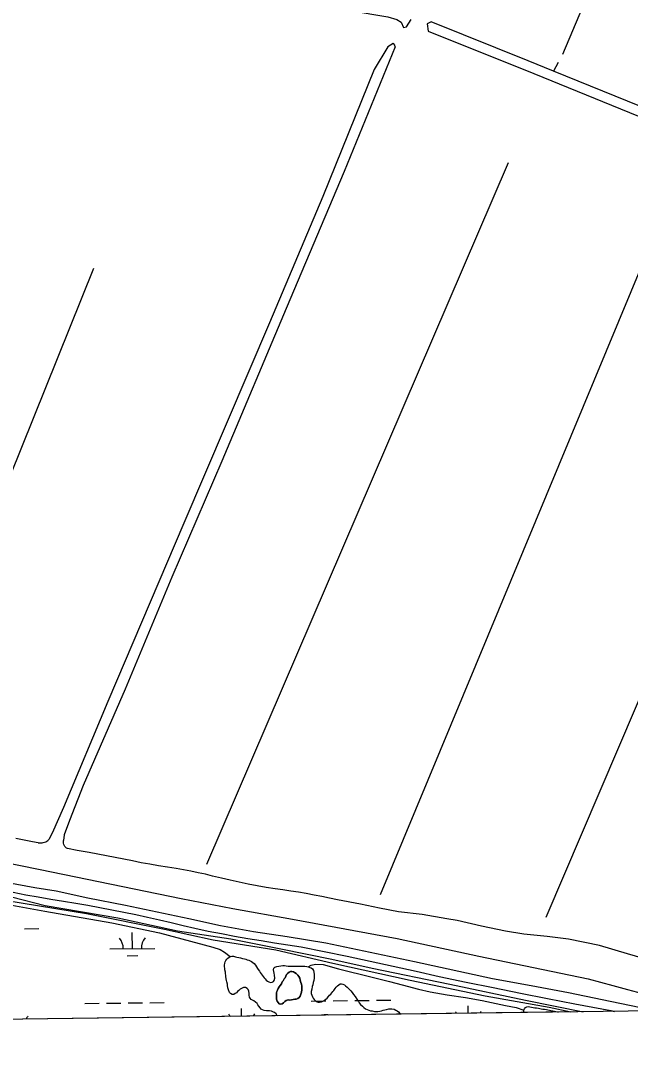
# Model space of a CAD drawing. Extents: x 3734862 to 3772949, y 391520 to 417239.
# Drawn here: x 3745389 to 3746739, y 396853 to 399146 of the extents above; entities that cross this region are included whole.
import ezdxf

# ---------------------------------------------------------------- set-up
doc = ezdxf.new("R2010")
doc.units = 0
for name, color, linetype in [('V-GRID-FRAM', 7, 'Continuous'), ('V-LEVE-TOET', 7, 'Continuous'), ('V-ROAD-CNTR', 7, 'Continuous'), ('V-TOPO-SHOR', 7, 'Continuous'), ('V-WETL-SWMP', 7, 'Continuous')]:
    doc.layers.add(name, color=color, linetype=linetype)

msp = doc.modelspace()

# ---------------------------------------------------------------- linework, layer by layer
at = {"layer": 'V-GRID-FRAM'}
msp.add_lwpolyline([(3738832.3, 415033.8), (3770599.2, 415447.4), (3770843.8, 397266.6), (3739061.1, 396852.8), (3738832.3, 415033.8)], dxfattribs=at)
at = {"layer": 'V-LEVE-TOET'}
for points in [[(3744026.1, 397471.4), (3744212.7, 397431.7), (3744509.5, 397371.5), (3744598, 397357.7), (3744679.7, 397344), (3744715.1, 397341.3), (3744847.2, 397312.5), (3745084.1, 397264.6), (3745173.9, 397248.2), (3745368.6, 397205.8), (3745443.5, 397186.6), (3745604.2, 397159.2), (3745736.2, 397130.5), (3745854.7, 397112.7), (3745965, 397090.8), (3746078, 397067.5), (3746167.9, 397048.3), (3746339.4, 397012.7), (3746506.9, 396977.2), (3746634.9, 396951.4)], [(3746759, 396960.7), (3746676.8, 396977.8), (3746602.5, 396993.2), (3746519.8, 397009.1), (3746434.2, 397024.5), (3746261.2, 397061.6), (3746177.3, 397079.8), (3746065.1, 397103.2), (3745979.5, 397117.4), (3745904.6, 397128.3), (3745832, 397141.4), (3745761.7, 397156.8), (3745621.7, 397187), (3745537.8, 397203), (3745467.5, 397218.4), (3745420.4, 397225.8), (3745360.9, 397237.2)]]:
    msp.add_lwpolyline(points, dxfattribs=at)
at = {"layer": 'V-ROAD-CNTR'}
msp.add_lwpolyline([(3745372.8, 397215.9), (3745400.5, 397210.6), (3745428.3, 397205.5), (3745456, 397200.7), (3745483.8, 397196.1), (3745511.7, 397191.8), (3745538.2, 397187.2), (3745564.7, 397182.4), (3745591.2, 397177.4), (3745617.6, 397172.1), (3745643.9, 397166.7), (3745670.3, 397161), (3745696.5, 397155.1), (3745722.8, 397149), (3745748.9, 397142.7), (3745775.1, 397136.2), (3745804.3, 397130.2), (3745833.6, 397124.5), (3745863, 397119.1), (3745892.4, 397113.9), (3745921.8, 397108.9), (3745951.3, 397104.1), (3745980.8, 397099.6), (3746010.4, 397095.3), (3746061.4, 397085), (3746112.4, 397074.4), (3746163.3, 397063.7), (3746214.2, 397052.6), (3746265, 397041.3), (3746315.8, 397029.8), (3746375.8, 397017.3), (3746435.9, 397005), (3746496, 396992.9), (3746556.1, 396981), (3746616.3, 396969.3), (3746695.9, 396954), (3746704.6, 396952.3)], dxfattribs=at)
at = {"layer": 'V-TOPO-SHOR'}
for p, q in [((3746579.7, 399053.4), (3746569.4, 399033.7)), ((3746469.1, 398830.7), (3745800.9, 397277.2)), ((3746803.2, 398697.1), (3746185.1, 397210.4)), ((3745550.4, 398596.8), (3745066, 397394.2)), ((3747087.1, 398413.1), (3746552.6, 397160.3))]:
    msp.add_line(p, q, dxfattribs=at)
for points in [[(3743634.4, 399622.7), (3743749.7, 399599.7), (3743862, 399578.7), (3744052.1, 399545.4), (3744204.2, 399518.4), (3744347.8, 399493.8), (3744520.7, 399464.2), (3744689.4, 399431.3), (3744847, 399403.1), (3744995.4, 399375), (3745218.1, 399330.2), (3745357.9, 399302.6), (3745455.9, 399286), (3745637.9, 399253.4), (3745838.6, 399214.9), (3745963.2, 399195.1), (3746065.1, 399178.1), (3746171, 399159.4), (3746202, 399153.9), (3746222.2, 399148.4), (3746232.1, 399142.5), (3746236.9, 399130.6), (3746244, 399132.1), (3746254, 399148.1)], [(3746807.7, 399571.4), (3746752.9, 399442.3), (3746696.9, 399319.7), (3746633.8, 399175.3), (3746589.1, 399070.6)], [(3746298.5, 399143), (3746289.4, 399138.7), (3746291.7, 399122.1), (3746525.7, 399028.5), (3746813.9, 398911.6), (3747099.8, 398796.3), (3747394.7, 398677.4), (3747654.6, 398570.8), (3748110.2, 398387.1)], [(3748111.9, 398410), (3747647.2, 398594.8), (3747351.1, 398714.5), (3747228.5, 398764.5), (3747096.7, 398818.4), (3746897.2, 398900.7), (3746569.4, 399033.7), (3746513.1, 399056.5), (3746298.5, 399143)], [(3746218.7, 399087.7), (3746217.9, 399091.6), (3746215.9, 399094.4), (3746214, 399095.1), (3746202.1, 399088.1), (3746172.1, 399037.3), (3746058.4, 398756.5), (3745939.9, 398476.5), (3745750.3, 398033.5), (3745582.1, 397638.6), (3745483.8, 397403.5), (3745458.9, 397346.8), (3745451.3, 397332.8)], [(3746218.7, 399087.7), (3746105.3, 398811.6), (3745977, 398508.4), (3745834.8, 398170.1), (3745724.2, 397913.8), (3745620.7, 397665.7), (3745527.6, 397452.3), (3745497.1, 397375.1), (3745485.7, 397343.2), (3745483.8, 397330.3)], [(3743343.2, 397648.7), (3743536.4, 397618.8), (3743765.9, 397582.3), (3743981.1, 397547.8), (3743989.8, 397546.8), (3744014.9, 397545.7), (3744096.7, 397531.8), (3744344.6, 397479.9), (3744647.7, 397424.9), (3744943.2, 397364.3), (3745195.2, 397314.4), (3745432.3, 397266.6), (3745744.7, 397201.9), (3745859.2, 397179.8), (3745991.5, 397156.6), (3746223.1, 397113.5), (3746403.5, 397074.4), (3746646.3, 397024.1), (3746700.5, 397009.7), (3746733.2, 397000.4), (3746766, 396992.2)], [(3744514.1, 397355.7), (3744534.2, 397351), (3744551.1, 397346.6), (3744576.7, 397339.9), (3744616.9, 397332), (3744691, 397324), (3744835.5, 397294.7), (3744960.4, 397269), (3745071.4, 397250), (3745131.3, 397239.3), (3745139.6, 397238.1), (3745154.2, 397236.5), (3745169.9, 397232.1), (3745201, 397223.4), (3745320.4, 397196.1), (3745442.9, 397174.3), (3745591.4, 397148.6), (3745696.9, 397126.4), (3745815.1, 397094.4), (3745830.8, 397089.2), (3745840.3, 397083.7), (3745853.3, 397073.4)], [(3745428.2, 397325.5), (3745415.7, 397327.8), (3745397, 397331.2), (3745378.4, 397334.8)], [(3745428.2, 397325.5), (3745430.8, 397325.3), (3745432.6, 397325.1), (3745434.8, 397325.2), (3745436.6, 397325.4), (3745439.2, 397326), (3745441.9, 397326.7), (3745445.2, 397328), (3745447.4, 397329.4), (3745449.1, 397330.7), (3745451.3, 397332.8)], [(3745492.7, 397313.1), (3745491, 397313.6), (3745489.8, 397314.3), (3745488.5, 397315.5), (3745487, 397317.1), (3745486.2, 397318.5), (3745484.8, 397321.6), (3745484.2, 397324.5), (3745484, 397327.3), (3745483.8, 397330.3)], [(3746090.5, 397199.2), (3746073.4, 397203), (3746056.2, 397206.5), (3746039, 397209.9), (3746021.8, 397213), (3746004.5, 397215.9), (3745987.2, 397218.6), (3745969.9, 397221.1), (3745952.5, 397223.4), (3745932.6, 397226.8), (3745912.7, 397230.4), (3745892.9, 397234.2), (3745873.2, 397238.3), (3745853.5, 397242.6), (3745833.8, 397247.2), (3745814.2, 397251.9), (3745798.2, 397255.7), (3745782.2, 397259.2), (3745766, 397262.5), (3745749.9, 397265.5), (3745733.7, 397268.4), (3745714.2, 397271.3), (3745694.7, 397274.5), (3745675.3, 397277.9), (3745655.9, 397281.5), (3745636.6, 397285.3), (3745541, 397304.1), (3745514.3, 397308.8), (3745492.7, 397313.1)], [(3747173.2, 396958.4), (3747163.4, 396962.4), (3747115.9, 396979.6), (3747066, 396997.6), (3747005.7, 397018.1), (3746962.3, 397029.9), (3746913.7, 397036.8), (3746862.9, 397046.6), (3746814, 397055.8), (3746781.1, 397065.6), (3746732.8, 397080), (3746670.9, 397097.9), (3746602.7, 397112), (3746555.1, 397118), (3746503.8, 397123.4), (3746463.1, 397130.1), (3746409.5, 397140.9), (3746355.8, 397153.7), (3746333.3, 397157.1), (3746278.1, 397166.6), (3746226.2, 397172.3), (3746184, 397180.5), (3746141.9, 397189.7), (3746090.5, 397199.2)], [(3745922.1, 396957.1), (3745919.7, 396959.9), (3745916.6, 396963.8), (3745914.6, 396966.6), (3745912.6, 396969.4), (3745909.1, 396972.9), (3745905.2, 396975.3), (3745902.4, 396977.3), (3745899.7, 396978.8), (3745897.3, 396981.2), (3745895.7, 396984), (3745894.9, 396987.9), (3745894.9, 396991.8), (3745894.6, 396997), (3745893, 397000.5), (3745891, 397002.9), (3745887.1, 397004.8), (3745882.7, 397004.9), (3745879.6, 397003.7), (3745875.3, 397001.7), (3745872.1, 396998.6), (3745869.7, 396996.2), (3745867, 396993.4), (3745864.2, 396991.5), (3745861.5, 396989.9), (3745857.5, 396989.9), (3745854, 396991.5), (3745852, 396994.2), (3745849.3, 397000.2), (3745848.1, 397004.1), (3745847.3, 397009.6), (3745846.9, 397012.8), (3745846.1, 397017.5), (3745845.3, 397020.7), (3745844.2, 397024.6), (3745843.8, 397029.3), (3745843.4, 397032.5), (3745843, 397035.6), (3745842.6, 397039.2), (3745841.4, 397043.9), (3745841, 397047.4), (3745840.6, 397051.4), (3745840.6, 397054.9), (3745841, 397058.9), (3745842.2, 397061.6), (3745843.8, 397064.8), (3745845.8, 397067.5), (3745847.8, 397069.9), (3745853.3, 397073.4), (3745857.2, 397074.2), (3745860.8, 397074.2), (3745865.1, 397073), (3745868.2, 397072.6), (3745872.2, 397071.8), (3745875.7, 397070.7), (3745880.8, 397069.5), (3745884.8, 397068.3), (3745887.9, 397067.9), (3745891.1, 397066.7), (3745894.6, 397065.9), (3745897.8, 397064.3), (3745900.5, 397062.7), (3745903.3, 397060.4), (3745906.4, 397058), (3745909.6, 397054.5), (3745911.6, 397050.9), (3745913.5, 397047.4), (3745915.5, 397045), (3745918.2, 397041.1), (3745919.8, 397038.3), (3745921.8, 397035.1), (3745924.1, 397032.4), (3745926.1, 397029.6), (3745928.1, 397026.9), (3745930.8, 397024.1), (3745933.2, 397021), (3745935.9, 397019), (3745939.1, 397017.4), (3745942.6, 397016.2), (3745946.2, 397017), (3745948.9, 397018.6), (3745950.9, 397020.9), (3745952.1, 397026.1), (3745951.3, 397032.4), (3745950.5, 397037.1), (3745950.1, 397040.2), (3745949.4, 397044.6), (3745950.2, 397047.7), (3745952.1, 397050.1), (3745956.5, 397051.7), (3745960.8, 397052.4), (3745965.1, 397053.2), (3745969.5, 397053.6), (3745973.8, 397053.6), (3745977, 397053.2), (3745981.3, 397052.4), (3745984.4, 397052.4), (3745988.4, 397052), (3745993.9, 397052), (3745997.8, 397052)], [(3746026.2, 397050.8), (3746032.9, 397054.3), (3746042, 397056.7), (3746058.9, 397055.9), (3746092.8, 397046.4), (3746167.6, 397027.8), (3746205.8, 397018.3), (3746233.8, 397010.8), (3746270.4, 397001.3), (3746296, 396995.8), (3746333.4, 396988.6), (3746374, 396983.1), (3746411.4, 396976.3), (3746462.6, 396965.2), (3746486.6, 396960.5), (3746503.8, 396955.2)], [(3745985.1, 396977.2), (3745981.6, 396978), (3745976.9, 396976.4), (3745974.1, 396974), (3745971, 396970.9), (3745968.2, 396968.9), (3745965, 396968.5), (3745961.9, 396969.3), (3745959.5, 396971.7), (3745957.2, 396975.2), (3745956, 396979.2), (3745955.6, 396983.5), (3745955.6, 396988.6), (3745956, 396993), (3745956.8, 396996.1), (3745958, 396998.9), (3745959.6, 397003.2), (3745961.9, 397006.7), (3745963.9, 397009.9), (3745966.7, 397013.4), (3745968.6, 397017.4), (3745970.6, 397020.1), (3745972.6, 397024.1), (3745974.6, 397026.8), (3745976.1, 397030), (3745978.1, 397033.9), (3745980.1, 397036.3), (3745983.6, 397039), (3745986.4, 397040.2), (3745989.5, 397040.2), (3745993.1, 397039.8), (3745995.8, 397038.6), (3745999, 397036.2), (3746002.9, 397032.3), (3746005.3, 397029.5), (3746007.3, 397026), (3746008.4, 397021.3), (3746010, 397016.1), (3746011.2, 397012.6), (3746011.6, 397008.3), (3746012, 397003.9), (3746012, 397000), (3746010.8, 396994.5), (3746009.6, 396990.5), (3746008, 396986.2), (3746006, 396982.7), (3746002.9, 396980.7), (3745999.3, 396979.1), (3745996.2, 396979.1), (3745985.1, 396977.2)], [(3745997.8, 397052), (3746001.4, 397052), (3746004.9, 397052.4), (3746008.5, 397052.4), (3746011.6, 397052.4), (3746015.2, 397052.4), (3746018.7, 397052.4), (3746022.6, 397051.6), (3746026.2, 397050.8), (3746029.3, 397049.6), (3746032.9, 397048.8), (3746035.3, 397046.8), (3746037.6, 397042.9), (3746038.4, 397039), (3746039.2, 397034.2), (3746039.2, 397029.1), (3746039.2, 397026), (3746038.4, 397020.5), (3746037.2, 397016.1), (3746036, 397011.4), (3746034.8, 397007.1), (3746034, 397001.5), (3746032.8, 396996.4), (3746032.8, 396992.1), (3746034, 396987.8), (3746035.6, 396984.2), (3746036.8, 396981.5), (3746039.5, 396978.7), (3746043.8, 396974.3), (3746048.2, 396972.4), (3746051.3, 396972.4), (3746055.3, 396973.5), (3746059.6, 396975.5), (3746062.4, 396977.1), (3746065.1, 396979.5), (3746068.3, 396981.8), (3746071, 396985), (3746073.4, 396988.1), (3746075.8, 396990.5), (3746078.5, 396993.6), (3746080.5, 396996.4), (3746082.9, 396998.7), (3746085.6, 397002.7), (3746088, 397005.8), (3746090.8, 397008.6), (3746093.5, 397011.3), (3746096.7, 397012.9), (3746099.8, 397013.3), (3746103, 397012.5), (3746106.1, 397010.9), (3746108.9, 397009), (3746112, 397005.8), (3746114.4, 397003.4), (3746116.8, 397001.1), (3746120.3, 396997.5), (3746123.4, 396994), (3746126.6, 396990), (3746130.1, 396984.9), (3746133.7, 396979), (3746137.2, 396973.9), (3746139.2, 396971.5), (3746141.9, 396967.6), (3746145.9, 396963.6), (3746149, 396960.5), (3746152.6, 396958.1), (3746156.5, 396956.1), (3746160, 396954.9), (3746164, 396953.7), (3746167.9, 396953.3), (3746172.6, 396952.2), (3746177, 396951.8), (3746180.5, 396952.1), (3746184.9, 396952.9), (3746188.4, 396953.7), (3746192, 396954.9), (3746195.9, 396955.7), (3746199.4, 396956.5), (3746204.6, 396957.6), (3746208.1, 396958), (3746211.3, 396957.6), (3746216, 396956.8), (3746219.9, 396955.3), (3746223.1, 396953.7), (3746226.2, 396950.9), (3746229, 396947.4), (3746229.1, 396946.2)], [(3745957.8, 396942.6), (3745956.7, 396943.7), (3745954.8, 396946.5), (3745951.6, 396949.6), (3745948.9, 396950.8), (3745944.5, 396952.4), (3745940.2, 396953.2), (3745937.1, 396953.2), (3745933.5, 396953.2), (3745928.8, 396954.4), (3745924.8, 396956), (3745922.1, 396957.1)], [(3746070.6, 396944.1), (3746069.4, 396944.4), (3746066.3, 396944.8), (3746061.5, 396944.4), (3746060.5, 396944)], [(3746502.7, 396949.7), (3746503.2, 396952.1), (3746503.8, 396955.2), (3746505.1, 396958.2), (3746507, 396960.6), (3746509.9, 396962.5), (3746513.4, 396962.9), (3746516.8, 396962.5), (3746520.4, 396961.7), (3746524, 396961), (3746527.7, 396960.4), (3746531.4, 396959.8), (3746535.8, 396959.2), (3746538.8, 396958.7), (3746542.1, 396958.1), (3746545.5, 396957.4), (3746549.4, 396956.8), (3746553.5, 396956.1), (3746556.6, 396955.5), (3746560, 396954.9), (3746563.4, 396954.1), (3746567.4, 396953.3), (3746571.4, 396952.5), (3746574.6, 396951.7), (3746578.1, 396951.1), (3746579.7, 396950.7)]]:
    msp.add_lwpolyline(points, dxfattribs=at)
at = {"layer": 'V-WETL-SWMP'}
for p, q in [((3745358.2, 397197.9), (3745534.9, 397169.2)), ((3745534.9, 397169.2), (3745707.9, 397134.4)), ((3745397.3, 397135), (3745429.3, 397135.4)), ((3745636.6, 397091.1), (3745636.2, 397127.1)), ((3745707.9, 397134.4), (3745815.8, 397110.8)), ((3745815.8, 397110.8), (3745954.2, 397088.3)), ((3745586.6, 397090.6), (3745686.6, 397091.7)), ((3745954.2, 397088.3), (3746080.5, 397059.2)), ((3745624.7, 397075.6), (3745648.7, 397075.8)), ((3746080.5, 397059.2), (3746252, 397021.3)), ((3745978.1, 397033.9), (3745976.1, 397030)), ((3745980.1, 397036.3), (3745978.1, 397033.9)), ((3745983.6, 397039), (3745980.1, 397036.3)), ((3745986.4, 397040.2), (3745983.6, 397039)), ((3745989.5, 397040.2), (3745986.4, 397040.2)), ((3745993.1, 397039.8), (3745989.5, 397040.2)), ((3745995.8, 397038.6), (3745993.1, 397039.8)), ((3745999, 397036.2), (3745995.8, 397038.6)), ((3746002.9, 397032.3), (3745999, 397036.2)), ((3745966.7, 397013.4), (3745963.9, 397009.9)), ((3745968.6, 397017.4), (3745966.7, 397013.4)), ((3745970.6, 397020.1), (3745968.6, 397017.4)), ((3745972.6, 397024.1), (3745970.6, 397020.1)), ((3745974.6, 397026.8), (3745972.6, 397024.1)), ((3745976.1, 397030), (3745974.6, 397026.8)), ((3746005.3, 397029.5), (3746002.9, 397032.3)), ((3746007.3, 397026), (3746005.3, 397029.5)), ((3746008.4, 397021.3), (3746007.3, 397026)), ((3746010, 397016.1), (3746008.4, 397021.3)), ((3746011.2, 397012.6), (3746010, 397016.1)), ((3746011.6, 397008.3), (3746011.2, 397012.6)), ((3746252, 397021.3), (3746417.9, 396987)), ((3745956, 396993), (3745955.6, 396988.6)), ((3745955.6, 396988.6), (3745955.6, 396983.5)), ((3745956.8, 396996.1), (3745956, 396993)), ((3745958, 396998.9), (3745956.8, 396996.1)), ((3745959.6, 397003.2), (3745958, 396998.9)), ((3745961.9, 397006.7), (3745959.6, 397003.2)), ((3745963.9, 397009.9), (3745961.9, 397006.7)), ((3746008, 396986.2), (3746009.6, 396990.5)), ((3746009.6, 396990.5), (3746010.8, 396994.5)), ((3746010.8, 396994.5), (3746012, 397000)), ((3746012, 397003.9), (3746011.6, 397008.3)), ((3746012, 397000), (3746012, 397003.9)), ((3745531, 396969.9), (3745563, 396970.3)), ((3745579, 396970.4), (3745611, 396970.8)), ((3745627, 396971), (3745659, 396971.3)), ((3745675, 396971.5), (3745707, 396971.8)), ((3745955.6, 396983.5), (3745956, 396979.2)), ((3745956, 396979.2), (3745957.2, 396975.2)), ((3745957.2, 396975.2), (3745959.5, 396971.7)), ((3745959.5, 396971.7), (3745961.9, 396969.3)), ((3745961.9, 396969.3), (3745965, 396968.5)), ((3745965, 396968.5), (3745968.2, 396968.9)), ((3745968.2, 396968.9), (3745971, 396970.9)), ((3745971, 396970.9), (3745974.1, 396974)), ((3745974.1, 396974), (3745976.9, 396976.4)), ((3745976.9, 396976.4), (3745981.6, 396978)), ((3745981.6, 396978), (3745985.1, 396977.2)), ((3745985.1, 396977.2), (3745996.2, 396979.1)), ((3745996.2, 396979.1), (3745999.3, 396979.1)), ((3745999.3, 396979.1), (3746002.9, 396980.7)), ((3746002.9, 396980.7), (3746006, 396982.7)), ((3746006, 396982.7), (3746008, 396986.2)), ((3746032.9, 396975.2), (3746064.9, 396975.6)), ((3746080.9, 396975.7), (3746112.9, 396976.1)), ((3746128.9, 396976.3), (3746160.9, 396976.6)), ((3746176.9, 396976.8), (3746208.9, 396977.1)), ((3746417.9, 396987), (3746559.4, 396961.4)), ((3746607.5, 396951.1), (3744709.8, 396926.4)), ((3745878.6, 396941.6), (3745878.5, 396958.9)), ((3746380.5, 396948.1), (3746380.3, 396964.2)), ((3746559.4, 396961.4), (3746607.5, 396951.1))]:
    msp.add_line(p, q, dxfattribs=at)
for centre, start, end in [((3745581.3, 397091), 359.8334, 41.377), ((3745691.8, 397092.2), 139.8334, 181.377), ((3745823.6, 396922.8), 31.6675, 41.377), ((3745934.1, 396923.9), 139.8334, 149.3088), ((3746325.5, 396928.1), 34.0324, 41.377), ((3746436, 396929.2), 139.8334, 146.9302), ((3745432.2, 396918.6), 139.8334, 151.6285)]:
    msp.add_arc(centre, 35.2, start, end, dxfattribs=at)

doc.saveas('drawing.dxf')
